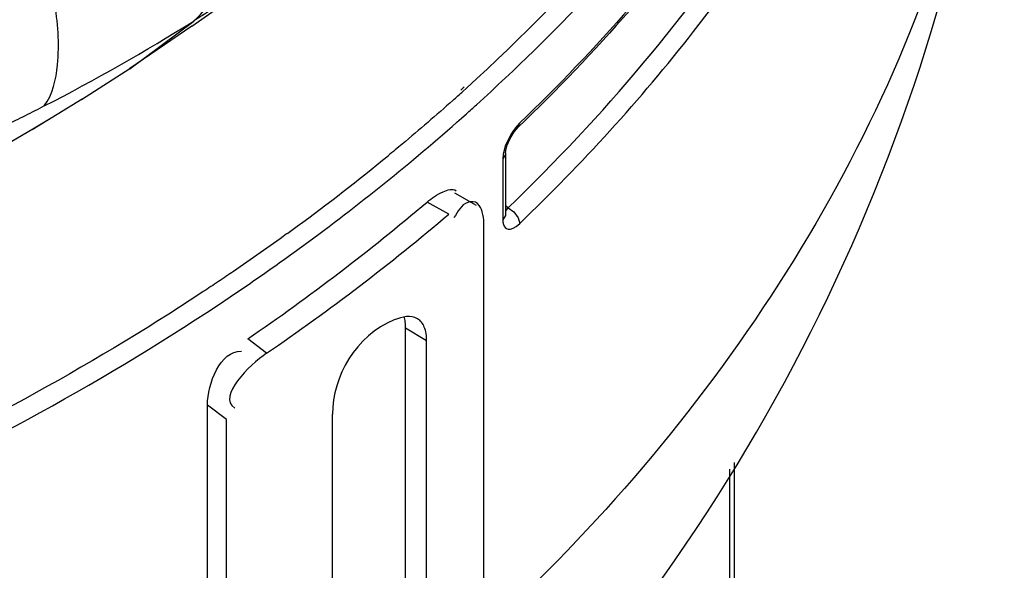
# Paper-space layout 'Sheet' of a CAD drawing. Header units: inches. Extents: x 0.2 to 10.8, y 0.2 to 8.3.
# Tile 394 of 545: x 7.9278 to 8.0699, y 4.16 to 4.2395. Entities that reach past the tile are written whole.
import ezdxf

# ---------------------------------------------------------------- set-up
doc = ezdxf.new("R2010")
doc.units = ezdxf.units.IN
doc.header["$MEASUREMENT"] = 0
doc.layers.get('0').update_dxf_attribs({"lineweight": 5})

psp = doc.layouts.new('Sheet')

# ---------------------------------------------------------------- linework, layer by layer
at = {"color": 0, "linetype": 'ByBlock', "lineweight": -3}
for p, q in [((7.952628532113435, 4.238509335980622), (7.966331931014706, 4.248151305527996)), ((7.943659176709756, 4.232364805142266), (7.952882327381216, 4.239261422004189)), ((7.952637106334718, 4.2385171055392), (7.943692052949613, 4.232385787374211)), ((7.952718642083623, 4.238575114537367), (7.952637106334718, 4.2385171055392)), ((7.943659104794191, 4.23236491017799), (7.936715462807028, 4.227903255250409)), ((7.943610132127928, 4.232329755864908), (7.943659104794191, 4.23236491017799)), ((7.991917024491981, 4.229759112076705), (7.991437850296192, 4.229279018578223)), ((7.992257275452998, 4.229571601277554), (7.991745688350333, 4.229108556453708)), ((7.936809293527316, 4.227970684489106), (7.929554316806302, 4.223561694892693)), ((7.936715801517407, 4.227903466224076), (7.936809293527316, 4.227970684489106)), ((7.932078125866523, 4.225078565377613), (7.92968883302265, 4.223660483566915)), ((7.929688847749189, 4.22366047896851), (7.925818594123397, 4.221394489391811)), ((7.929554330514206, 4.223561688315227), (7.929688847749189, 4.22366047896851)), ((7.999701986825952, 4.223922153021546), (7.999926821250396, 4.224525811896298)), ((7.998444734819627, 4.222519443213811), (7.997904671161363, 4.221336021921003)), ((7.998735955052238, 4.223020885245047), (7.998444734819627, 4.222519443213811)), ((7.997904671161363, 4.221336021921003), (7.997551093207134, 4.220040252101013)), ((7.997551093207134, 4.220040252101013), (7.997493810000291, 4.219377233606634)), ((7.997493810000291, 4.219377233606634), (7.997493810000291, 4.210560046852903)), ((7.997895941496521, 4.220227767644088), (7.997895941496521, 4.211410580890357)), ((7.993685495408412, 4.212655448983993), (7.990555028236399, 4.214416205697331)), ((7.989697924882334, 4.211376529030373), (7.986566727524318, 4.213137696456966)), ((7.998265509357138, 4.212314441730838), (7.99789594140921, 4.212563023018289)), ((7.997895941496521, 4.211931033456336), (7.998055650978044, 4.212069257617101)), ((7.998055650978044, 4.212069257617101), (7.998265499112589, 4.212314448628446)), ((7.997867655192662, 4.211173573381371), (7.997493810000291, 4.210560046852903)), ((7.997493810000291, 4.210560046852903), (7.997515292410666, 4.210205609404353)), ((7.997895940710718, 4.211409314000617), (7.997867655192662, 4.211173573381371)), ((7.997895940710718, 4.211409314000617), (7.997902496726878, 4.211300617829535)), ((7.994746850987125, 4.156570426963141), (7.994746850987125, 4.210108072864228)), ((7.954272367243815, 4.200199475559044), (7.953916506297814, 4.199994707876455)), ((7.954272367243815, 4.200199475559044), (7.953937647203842, 4.199978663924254)), ((7.983463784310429, 4.194980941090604), (7.98650363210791, 4.193142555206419)), ((7.983463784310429, 4.156695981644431), (7.983463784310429, 4.194980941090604)), ((7.963401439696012, 4.191300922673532), (7.960678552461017, 4.193373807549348)), ((7.98650363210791, 4.157825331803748), (7.98650363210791, 4.193142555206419)), ((7.95759970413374, 4.181748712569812), (7.954877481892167, 4.183821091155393)), ((7.954877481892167, 4.152708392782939), (7.954877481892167, 4.183821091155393)), ((7.972920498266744, 4.147684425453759), (7.972920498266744, 4.182525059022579)), ((7.95759970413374, 4.150636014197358), (7.95759970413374, 4.181748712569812)), ((8.030871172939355, 4.175560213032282), (8.030871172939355, 3.991912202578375)), ((8.03023573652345, 3.97898974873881), (8.03023573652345, 4.174578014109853))]:
    psp.add_line(p, q, dxfattribs=at)
for points in [[(7.997895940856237, 4.220226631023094), (7.997926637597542, 4.220567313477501), (7.998121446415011, 4.221325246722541), (7.998537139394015, 4.222293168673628), (7.999143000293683, 4.223273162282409), (7.999702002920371, 4.223922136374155)], [(7.999926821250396, 4.224525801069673), (7.999611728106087, 4.224198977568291), (7.999316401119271, 4.22384860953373), (7.99902666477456, 4.223460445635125), (7.998735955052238, 4.223020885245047)], [(7.997895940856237, 4.220226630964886), (7.997867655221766, 4.219990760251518), (7.997493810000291, 4.219377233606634)], [(7.998265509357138, 4.212314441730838), (7.999094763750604, 4.211710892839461), (7.999707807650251, 4.210872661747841), (7.999933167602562, 4.210034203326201)], [(7.997515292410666, 4.210205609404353), (7.997574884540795, 4.209912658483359), (7.997672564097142, 4.209664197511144), (7.997814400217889, 4.209457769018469), (7.998009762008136, 4.209302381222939), (7.998269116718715, 4.209216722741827), (7.998591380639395, 4.209225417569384), (7.998972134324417, 4.209346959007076), (7.999416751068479, 4.209604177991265), (7.999933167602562, 4.210034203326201)]]:
    psp.add_lwpolyline(points, dxfattribs=at)
for centre, radius, start, end in [((7.796771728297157, 4.488522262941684), 0.2941113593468, 297.2255371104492, 302.0586935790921), ((7.796684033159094, 4.445136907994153), 0.2910623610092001, 311.6945424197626, 312.0802910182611), ((7.797508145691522, 4.443672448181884), 0.2921603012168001, 311.7983133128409, 312.1824202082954), ((7.786786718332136, 4.456049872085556), 0.3085336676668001, 306.3111666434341, 311.7506048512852), ((7.781987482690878, 4.462721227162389), 0.3139828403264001, 306.2880781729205, 309.3187867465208), ((7.780793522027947, 4.455837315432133), 0.3181913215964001, 304.4256314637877, 310.2929905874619), ((7.781579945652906, 4.45672422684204), 0.3217275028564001, 304.4121030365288, 310.3065196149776), ((7.776113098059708, 4.470589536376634), 0.323801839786, 305.9674607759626, 306.3019213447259)]:
    psp.add_arc(centre, radius, start, end, dxfattribs=at)
for points, knots in [([(8.067812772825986, 4.379779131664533), (8.067401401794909, 4.366214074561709), (8.059271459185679, 4.309372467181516), (8.02439328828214, 4.258728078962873), (7.992257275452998, 4.229571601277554)], [0, 0, 0, 0, 0.2382483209, 1, 1, 1, 1]), ([(7.99369181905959, 4.227178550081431), (8.00498098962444, 4.237408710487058), (8.043799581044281, 4.278115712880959), (8.067760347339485, 4.334342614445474), (8.069680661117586, 4.375373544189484)], [0, 0, 0, 0, 0.2705502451, 1, 1, 1, 1]), ([(7.999933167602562, 4.210034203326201), (8.008907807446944, 4.218666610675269), (8.040393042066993, 4.253045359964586), (8.061825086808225, 4.297402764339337), (8.067422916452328, 4.331137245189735)], [0, 0, 0, 0, 0.2669431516, 1, 1, 1, 1]), ([(8.06986760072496, 4.304833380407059), (8.069726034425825, 4.291331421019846), (8.06284969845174, 4.234802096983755), (8.029405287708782, 4.183789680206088), (7.998158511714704, 4.154249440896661)], [0, 0, 0, 0, 0.2389750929, 1, 1, 1, 1]), ([(7.952890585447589, 4.239266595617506), (7.954745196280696, 4.240761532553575), (7.957441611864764, 4.246091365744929), (7.957609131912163, 4.251715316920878), (7.957389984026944, 4.254888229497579)], [0, 0, 0, 0, 0.4282375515, 1, 1, 1, 1]), ([(7.931326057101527, 4.226994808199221), (7.932560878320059, 4.228662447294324), (7.933721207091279, 4.23399831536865), (7.93326018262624, 4.239105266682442), (7.932803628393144, 4.24215138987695)], [0, 0, 0, 0, 0.4025152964, 1, 1, 1, 1]), ([(7.955787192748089, 4.241106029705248), (7.955306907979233, 4.240798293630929), (7.954342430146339, 4.240183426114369), (7.953375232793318, 4.23957284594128), (7.952889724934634, 4.239267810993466)], [0, 0, 0, 0, 0.4987046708, 1, 1, 1, 1]), ([(7.990286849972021, 4.227800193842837), (7.989089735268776, 4.226733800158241), (7.986671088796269, 4.22461473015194), (7.984218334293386, 4.222535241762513), (7.982980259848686, 4.221502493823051)], [0, 0, 0, 0, 0.498591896, 1, 1, 1, 1]), ([(7.931326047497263, 4.22699480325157), (7.930402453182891, 4.226517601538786), (7.928549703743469, 4.225572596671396), (7.92668707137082, 4.224647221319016), (7.925753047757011, 4.224189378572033)], [0, 0, 0, 0, 0.4998529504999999, 1, 1, 1, 1]), ([(7.982980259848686, 4.221502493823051), (7.982641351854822, 4.221219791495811), (7.981961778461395, 4.220655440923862), (7.981279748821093, 4.220094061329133), (7.980937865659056, 4.219813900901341)], [0, 0, 0, 0, 0.4996189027, 1, 1, 1, 1]), ([(7.986566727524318, 4.213137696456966), (7.987268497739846, 4.213733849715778), (7.988447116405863, 4.214542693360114), (7.990256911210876, 4.215135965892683), (7.990764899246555, 4.214772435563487)], [0, 0, 0, 0, 0.5958088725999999, 1, 1, 1, 1]), ([(7.993855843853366, 4.212904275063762), (7.993511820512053, 4.213229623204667), (7.991687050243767, 4.213240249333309), (7.990967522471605, 4.211725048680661), (7.990450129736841, 4.210882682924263)], [0, 0, 0, 0, 0.3238559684, 1, 1, 1, 1]), ([(7.994746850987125, 4.210108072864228), (7.994746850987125, 4.210648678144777), (7.994621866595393, 4.211638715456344), (7.994185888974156, 4.212592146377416), (7.993855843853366, 4.212904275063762)], [0, 0, 0, 0, 0.5433942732, 1, 1, 1, 1]), ([(7.966290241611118, 4.208520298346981), (7.965028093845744, 4.207604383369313), (7.962484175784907, 4.205786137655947), (7.959914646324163, 4.204004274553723), (7.958620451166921, 4.203120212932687)], [0, 0, 0, 0, 0.4987424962, 1, 1, 1, 1]), ([(7.958128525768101, 4.199430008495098), (7.960056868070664, 4.200728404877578), (7.963872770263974, 4.203355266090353), (7.967632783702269, 4.206061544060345), (7.969491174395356, 4.207429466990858)], [0, 0, 0, 0, 0.5018526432, 1, 1, 1, 1]), ([(7.958620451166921, 4.203120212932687), (7.958258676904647, 4.202873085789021), (7.957533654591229, 4.202379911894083), (7.956806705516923, 4.201889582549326), (7.956442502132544, 4.201644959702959)], [0, 0, 0, 0, 0.4996540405, 1, 1, 1, 1]), ([(7.956442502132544, 4.201644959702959), (7.956081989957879, 4.201402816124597), (7.955359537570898, 4.200919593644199), (7.954635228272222, 4.200439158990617), (7.954272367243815, 4.200199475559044)], [0, 0, 0, 0, 0.499659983, 1, 1, 1, 1]), ([(7.985189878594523, 4.196292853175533), (7.984235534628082, 4.196876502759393), (7.976958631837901, 4.195087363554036), (7.972920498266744, 4.187941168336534), (7.972920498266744, 4.182525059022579)], [0, 0, 0, 0, 0.1711869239, 1, 1, 1, 1]), ([(7.983463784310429, 4.194980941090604), (7.983463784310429, 4.195266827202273), (7.983434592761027, 4.195808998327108), (7.983327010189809, 4.196342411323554), (7.983253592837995, 4.196587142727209)], [0, 0, 0, 0, 0.5280569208, 1, 1, 1, 1]), ([(7.98650363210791, 4.193142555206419), (7.98650363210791, 4.193801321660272), (7.986379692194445, 4.195001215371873), (7.985630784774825, 4.196023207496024), (7.985189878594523, 4.196292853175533)], [0, 0, 0, 0, 0.5603707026, 1, 1, 1, 1])]:
    psp.add_open_spline(points, degree=3, knots=knots, dxfattribs=at)
for points in [[(8.009305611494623, 4.1443072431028), (8.045804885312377, 4.188332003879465), (8.06941818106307, 4.247637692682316), (8.069869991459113, 4.304823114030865)], [(8.030329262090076, 4.259005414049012), (8.021240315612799, 4.246420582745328), (8.01089038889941, 4.234683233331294), (7.999701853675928, 4.223922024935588)], [(8.030203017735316, 4.259138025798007), (8.021203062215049, 4.246729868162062), (8.010974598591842, 4.235151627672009), (7.999926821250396, 4.224525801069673)], [(7.998265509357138, 4.212314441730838), (8.01195574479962, 4.225482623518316), (8.024400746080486, 4.240153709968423), (8.034792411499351, 4.256054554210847)], [(7.902009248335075, 4.168508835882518), (7.921513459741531, 4.177212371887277), (7.940412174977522, 4.187501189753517), (7.958128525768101, 4.199430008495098)], [(7.953937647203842, 4.199978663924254), (7.937466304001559, 4.189126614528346), (7.920008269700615, 4.179677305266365), (7.902018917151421, 4.171586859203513)], [(7.954877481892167, 4.183821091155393), (7.954877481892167, 4.186893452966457), (7.956714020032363, 4.191711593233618), (7.959785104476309, 4.191623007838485)], [(7.963401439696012, 4.191300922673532), (7.960890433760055, 4.189577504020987), (7.956259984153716, 4.185074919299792), (7.958806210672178, 4.183403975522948)]]:
    psp.add_open_spline(points, degree=3, dxfattribs=at)

doc.saveas('drawing.dxf')
